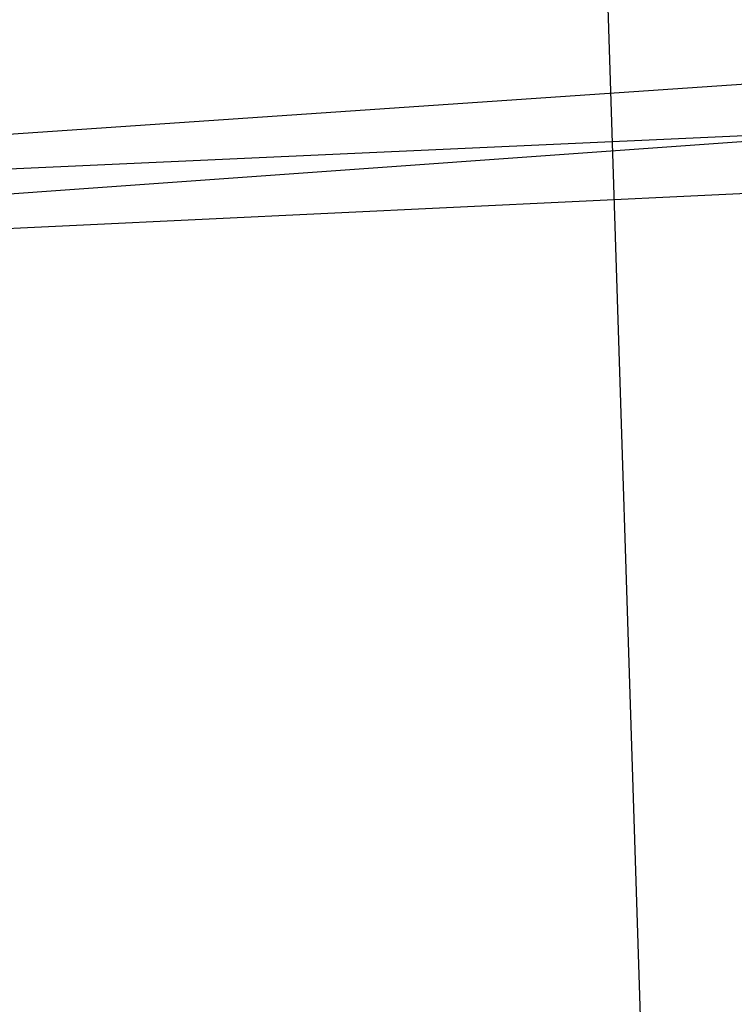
# Model space of a CAD drawing. Header units: feet. Extents: x -79 to 198, y -22 to 181.
# Tile 858 of 982: x 137.777 to 137.936, y 114.767 to 114.986. Entities that reach past the tile are written whole.
import ezdxf

# ---------------------------------------------------------------- set-up
doc = ezdxf.new("R2010")
doc.units = ezdxf.units.FT
doc.layers.add('A-AREA-UNIDAD', color=30, linetype='CONTINUOUS')
doc.layers.add('A-LINEA', color=7, linetype='CONTINUOUS')

msp = doc.modelspace()

# ---------------------------------------------------------------- linework, layer by layer
at = {"layer": 'A-AREA-UNIDAD'}
msp.add_lwpolyline([(119.36, 110.0089), (121.312, 109.5289), (121.92, 112.4089), (122.88, 112.4089), (135.808, 109.3333), (135.872, 108.1778), (135.552, 106.8444), (137.36, 106.4178), (137.408, 107.0933), (138.16, 107.0933), (137.888, 115.6089), (137.088, 126.2044), (136.16, 134.0622)], dxfattribs=at)
at = {"layer": 'A-LINEA'}
for points in [[(137.44, 114.9378), (137.4533, 114.6444), (138.04, 114.6844), (138.0267, 114.9778), (137.44, 114.9378)], [(137.44, 114.9378), (137.4533, 114.6444), (138.04, 114.6844), (138.0267, 114.9778), (137.44, 114.9378)], [(137.4533, 114.6444), (137.44, 114.9378), (138.0267, 114.9644), (138.04, 114.6711), (137.4533, 114.6444)], [(137.4533, 114.6444), (137.44, 114.9378), (138.0267, 114.9644), (138.04, 114.6711), (137.4533, 114.6444)], [(137.4533, 114.9244), (137.4667, 114.6578), (138.0267, 114.6978), (138.0133, 114.9644), (137.4533, 114.9244)], [(137.4533, 114.9244), (137.4667, 114.6578), (138.0267, 114.6978), (138.0133, 114.9644), (137.4533, 114.9244)], [(137.4667, 114.6578), (137.4533, 114.9244), (138.0133, 114.9511), (138.0267, 114.6844), (137.4667, 114.6578)], [(137.4667, 114.6578), (137.4533, 114.9244), (138.0133, 114.9511), (138.0267, 114.6844), (137.4667, 114.6578)]]:
    msp.add_lwpolyline(points, dxfattribs=at)

doc.saveas('drawing.dxf')
